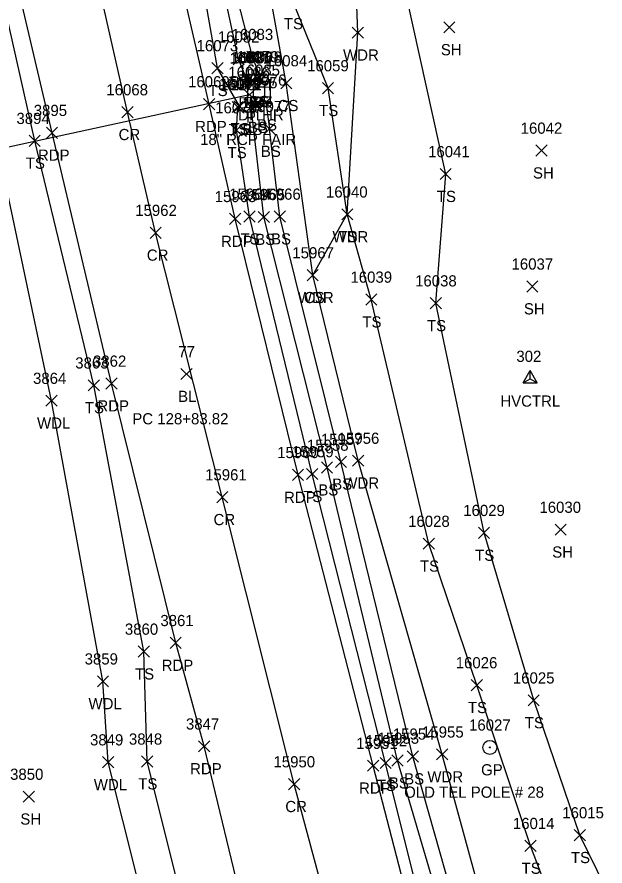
# Model space of a CAD drawing. Extents: x 1439173 to 1457902, y 641926 to 659889.
# Drawn here: x 1445829.1 to 1445934.1, y 654885.9 to 655037.6 of the extents above; entities that cross this region are included whole.
import ezdxf

# ---------------------------------------------------------------- set-up
doc = ezdxf.new("R2010")
doc.units = 0
for name, color, linetype in [('C_A', 7, 'Continuous'), ('C_C', 7, 'Continuous'), ('C_I', 7, 'Continuous'), ('C_TIC', 7, 'Continuous'), ('CPSM', 7, 'Continuous'), ('D_A', 7, 'Continuous'), ('D_C', 7, 'Continuous'), ('D_I', 7, 'Continuous'), ('D_TIC', 7, 'Continuous'), ('DCP', 7, 'Continuous'), ('DS', 7, 'Continuous'), ('L_A', 7, 'Continuous'), ('L_I', 7, 'Continuous'), ('L_TIC', 7, 'Continuous'), ('LAWA', 7, 'Continuous'), ('LELB', 7, 'Continuous'), ('P_A', 7, 'Continuous'), ('P_I', 7, 'Continuous'), ('P_TIC', 7, 'Continuous'), ('PET', 7, 'Continuous'), ('PRC', 7, 'Continuous'), ('R_A', 7, 'Continuous'), ('R_C', 7, 'Continuous'), ('R_I', 7, 'Continuous'), ('RGP', 7, 'Continuous')]:
    doc.layers.add(name, color=color, linetype=linetype)

msp = doc.modelspace()

# ---------------------------------------------------------------- linework, layer by layer
at = {"layer": 'C_TIC'}
for points in [[(1445858.38, 654972.79), (1445860.38, 654974.79)], [(1445860.38, 654972.79), (1445858.38, 654974.79)]]:
    msp.add_lwpolyline(points, dxfattribs=at)
at = {"layer": 'CPSM'}
for p, q in [((1445919.49, 654972.23), (1445920.74, 654974.39)), ((1445921.99, 654972.23), (1445920.74, 654974.39)), ((1445920.74, 654972.95), (1445920.74, 654974.39)), ((1445919.49, 654972.23), (1445920.74, 654972.95)), ((1445919.49, 654972.23), (1445921.99, 654972.23)), ((1445920.74, 654972.95), (1445920.74, 654972.95)), ((1445920.74, 654972.95), (1445921.99, 654972.23))]:
    msp.add_line(p, q, dxfattribs=at)
at = {"layer": 'D_TIC'}
for points in [[(1445869.61, 655022.7), (1445871.61, 655024.7)], [(1445871.61, 655022.7), (1445869.61, 655024.7)]]:
    msp.add_lwpolyline(points, dxfattribs=at)
at = {"layer": 'DCP'}
msp.add_lwpolyline([(1445870.61, 655023.7), (1445819.26, 655012.54)], dxfattribs=at)
at = {"layer": 'DS'}
for p, q in [((1445870.33, 655026.11), (1445874.33, 655026.11)), ((1445870.33, 655022.11), (1445870.34, 655026.11)), ((1445874.33, 655026.11), (1445874.33, 655022.11)), ((1445871.33, 655025.11), (1445873.33, 655025.11)), ((1445871.33, 655023.11), (1445871.33, 655025.11)), ((1445872.33, 655024.12), (1445872.33, 655024.12)), ((1445873.33, 655025.11), (1445873.33, 655023.11)), ((1445873.33, 655023.11), (1445871.33, 655023.11)), ((1445874.33, 655022.11), (1445870.33, 655022.11)), ((1445872.83, 655022.11), (1445873.33, 655022.11))]:
    msp.add_line(p, q, dxfattribs=at)
at = {"layer": 'L_TIC'}
for points in [[(1445905.32, 655034.74), (1445907.32, 655036.74)], [(1445907.32, 655034.74), (1445905.32, 655036.74)], [(1445888.97, 655033.79), (1445890.97, 655035.79)], [(1445890.97, 655033.79), (1445888.97, 655035.79)], [(1445870.14, 655029.46), (1445872.14, 655031.46)], [(1445872.14, 655029.46), (1445870.14, 655031.46)], [(1445867.68, 655029.02), (1445869.68, 655031.02)], [(1445869.68, 655029.02), (1445867.68, 655031.02)], [(1445863.89, 655027.45), (1445865.89, 655029.45)], [(1445865.89, 655027.45), (1445863.89, 655029.45)], [(1445869.22, 655025.25), (1445871.22, 655027.25)], [(1445871.22, 655025.25), (1445869.22, 655027.25)], [(1445870.14, 655025.31), (1445872.14, 655027.31)], [(1445872.14, 655025.31), (1445870.14, 655027.31)], [(1445871.1, 655025.48), (1445873.1, 655027.48)], [(1445873.1, 655025.48), (1445871.1, 655027.48)], [(1445871.7, 655025.41), (1445873.7, 655027.41)], [(1445873.7, 655025.41), (1445871.7, 655027.41)], [(1445871.7, 655025.41), (1445873.7, 655027.41)], [(1445873.7, 655025.41), (1445871.7, 655027.41)], [(1445876.2, 655024.76), (1445878.2, 655026.76)], [(1445878.2, 655024.76), (1445876.2, 655026.76)], [(1445883.65, 655023.87), (1445885.65, 655025.87)], [(1445885.65, 655023.87), (1445883.65, 655025.87)], [(1445867.52, 655020.49), (1445869.52, 655022.49)], [(1445869.52, 655020.49), (1445867.52, 655022.49)], [(1445867.84, 655020.63), (1445869.84, 655022.63)], [(1445869.84, 655020.63), (1445867.84, 655022.63)], [(1445869.93, 655020.5), (1445871.93, 655022.5)], [(1445871.93, 655020.5), (1445869.93, 655022.5)], [(1445870.9, 655020.85), (1445872.9, 655022.85)], [(1445872.9, 655020.85), (1445870.9, 655022.85)], [(1445872.54, 655021.31), (1445874.54, 655023.31)], [(1445874.54, 655021.31), (1445872.54, 655023.31)], [(1445867.3, 655016.36), (1445869.3, 655018.36)], [(1445869.3, 655016.36), (1445867.3, 655018.36)], [(1445873.21, 655016.59), (1445875.21, 655018.59)], [(1445875.21, 655016.59), (1445873.21, 655018.59)], [(1445873.21, 655016.59), (1445875.21, 655018.59)], [(1445875.21, 655016.59), (1445873.21, 655018.59)], [(1445831.25, 655014.46), (1445833.25, 655016.46)], [(1445833.25, 655014.46), (1445831.25, 655016.46)], [(1445921.78, 655012.72), (1445923.78, 655014.72)], [(1445923.78, 655012.72), (1445921.78, 655014.72)], [(1445904.68, 655008.52), (1445906.68, 655010.52)], [(1445906.68, 655008.52), (1445904.68, 655010.52)], [(1445869.64, 655000.93), (1445871.64, 655002.93)], [(1445871.64, 655000.93), (1445869.64, 655002.93)], [(1445872.2, 655000.85), (1445874.2, 655002.85)], [(1445874.2, 655000.85), (1445872.2, 655002.85)], [(1445875.03, 655000.93), (1445877.03, 655002.93)], [(1445877.03, 655000.93), (1445875.03, 655002.93)], [(1445887.1, 655001.32), (1445889.1, 655003.32)], [(1445889.1, 655001.32), (1445887.1, 655003.32)], [(1445887.1, 655001.32), (1445889.1, 655003.32)], [(1445889.1, 655001.32), (1445887.1, 655003.32)], [(1445880.92, 654990.45), (1445882.92, 654992.45)], [(1445882.92, 654990.45), (1445880.92, 654992.45)], [(1445880.92, 654990.45), (1445882.92, 654992.45)], [(1445882.92, 654990.45), (1445880.92, 654992.45)], [(1445920.16, 654988.44), (1445922.16, 654990.44)], [(1445922.16, 654988.44), (1445920.16, 654990.44)], [(1445891.38, 654986.1), (1445893.38, 654988.1)], [(1445893.38, 654986.1), (1445891.38, 654988.1)], [(1445902.92, 654985.43), (1445904.92, 654987.43)], [(1445904.92, 654985.43), (1445902.92, 654987.43)], [(1445841.8, 654970.77), (1445843.8, 654972.77)], [(1445843.8, 654970.77), (1445841.8, 654972.77)], [(1445834.26, 654968.02), (1445836.26, 654970.02)], [(1445836.26, 654968.02), (1445834.26, 654970.02)], [(1445885.97, 654957.11), (1445887.97, 654959.11)], [(1445887.97, 654957.11), (1445885.97, 654959.11)], [(1445889.03, 654957.31), (1445891.03, 654959.31)], [(1445891.03, 654957.31), (1445889.03, 654959.31)], [(1445883.48, 654956.07), (1445885.48, 654958.07)], [(1445885.48, 654956.07), (1445883.48, 654958.07)], [(1445880.81, 654954.91), (1445882.81, 654956.91)], [(1445882.81, 654954.91), (1445880.81, 654956.91)], [(1445911.53, 654944.41), (1445913.53, 654946.41)], [(1445913.53, 654944.41), (1445911.53, 654946.41)], [(1445925.22, 654944.98), (1445927.22, 654946.98)], [(1445927.22, 654944.98), (1445925.22, 654946.98)], [(1445901.67, 654942.47), (1445903.67, 654944.47)], [(1445903.67, 654942.47), (1445901.67, 654944.47)], [(1445850.76, 654923.2), (1445852.76, 654925.2)], [(1445852.76, 654923.2), (1445850.76, 654925.2)], [(1445843.44, 654917.88), (1445845.44, 654919.88)], [(1445845.44, 654917.88), (1445843.44, 654919.88)], [(1445910.24, 654917.2), (1445912.24, 654919.2)], [(1445912.24, 654917.2), (1445910.24, 654919.2)], [(1445920.4, 654914.48), (1445922.4, 654916.48)], [(1445922.4, 654914.48), (1445920.4, 654916.48)], [(1445844.39, 654903.42), (1445846.39, 654905.42)], [(1445846.39, 654903.42), (1445844.39, 654905.42)], [(1445851.34, 654903.56), (1445853.34, 654905.56)], [(1445853.34, 654903.56), (1445851.34, 654905.56)], [(1445896.08, 654903.72), (1445898.08, 654905.72)], [(1445898.08, 654903.72), (1445896.08, 654905.72)], [(1445898.82, 654904.45), (1445900.82, 654906.45)], [(1445900.82, 654904.45), (1445898.82, 654906.45)], [(1445904.04, 654904.82), (1445906.04, 654906.82)], [(1445906.04, 654904.82), (1445904.04, 654906.82)], [(1445893.95, 654903.28), (1445895.95, 654905.28)], [(1445895.95, 654903.28), (1445893.95, 654905.28)], [(1445830.2, 654897.27), (1445832.2, 654899.27)], [(1445832.2, 654897.27), (1445830.2, 654899.27)], [(1445928.65, 654890.39), (1445930.65, 654892.39)], [(1445930.65, 654890.39), (1445928.65, 654892.39)], [(1445919.83, 654888.48), (1445921.83, 654890.48)], [(1445921.83, 654888.48), (1445919.83, 654890.48)]]:
    msp.add_lwpolyline(points, dxfattribs=at)
at = {"layer": 'LAWA'}
for points in [[(1445855.78, 654862.97), (1445845.39, 654904.42), (1445844.44, 654918.88), (1445835.26, 654969.02), (1445825.81, 655013.59), (1445813.85, 655056.86), (1445809.82, 655089.01), (1445802.7, 655123.81), (1445797.04, 655161.12), (1445780.89, 655226.52)], [(1445917.92, 654858.75), (1445905.04, 654905.82), (1445890.03, 654958.31), (1445881.92, 654991.45), (1445888.1, 655002.32), (1445889.97, 655034.79), (1445889.44, 655049.13), (1445887.58, 655053.07), (1445889.93, 655058.66), (1445886.58, 655075.75), (1445898.75, 655083.16), (1445922.78, 655089.69), (1445949.11, 655087.97), (1445964.02, 655086.23)]]:
    msp.add_lwpolyline(points, dxfattribs=at)
at = {"layer": 'LELB'}
for points in [[(1445862.55, 654863.88), (1445852.34, 654904.56), (1445851.76, 654924.2), (1445842.8, 654971.77), (1445832.25, 655015.46), (1445822.48, 655058.78), (1445815.64, 655090), (1445807.37, 655125.74), (1445800.85, 655162.79), (1445792.76, 655198.94), (1445787.28, 655227.31), (1445780.47, 655250.44), (1445773.24, 655263.45), (1445762.89, 655275.42), (1445741.66, 655283.24), (1445705.78, 655285.14), (1445687.7, 655284.91)], [(1445906.96, 654855.99), (1445894.95, 654904.28), (1445881.81, 654955.91), (1445870.64, 655001.93), (1445868.3, 655017.36), (1445868.52, 655021.49), (1445868.84, 655021.63), (1445864.89, 655028.45), (1445858.17, 655066.7), (1445859.53, 655069.15), (1445868.47, 655074.11), (1445877.93, 655082.2), (1445899.29, 655089.92), (1445920.29, 655096.38), (1445949.51, 655096.06), (1445961.68, 655094.58)], [(1445872.7, 655026.41), (1445872.1, 655026.48), (1445871.14, 655026.31), (1445870.22, 655026.25), (1445868.68, 655030.02), (1445860.6, 655067.21), (1445861.83, 655067.76), (1445863.96, 655067.03), (1445869.03, 655073.34), (1445879.35, 655079.93), (1445897.17, 655086.96), (1445921.89, 655093.39), (1445949.9, 655093.59), (1445960.81, 655091.34)], [(1445872.7, 655026.41), (1445871.14, 655030.46), (1445863.91, 655058.77), (1445866.94, 655064.26), (1445870.5, 655071.43), (1445879.68, 655078.28), (1445897.17, 655086.96)], [(1445881.92, 654991.45), (1445877.2, 655025.76), (1445870.58, 655062.42), (1445873.3, 655068.56), (1445879.68, 655078.28)], [(1445995.16, 654560.42), (1445994, 654584.22), (1445991.54, 654597.81), (1445982.95, 654635.15), (1445973.22, 654679.35), (1445962.52, 654720.13), (1445957.82, 654756.16), (1445953.15, 654786.02), (1445945.14, 654822.67), (1445933.01, 654857.3), (1445920.83, 654889.48), (1445911.24, 654918.2), (1445902.67, 654943.47), (1445892.38, 654987.1), (1445888.1, 655002.32), (1445884.65, 655024.87), (1445878.35, 655040.38), (1445876.11, 655048.66), (1445875.81, 655054.93), (1445877.1, 655063.94), (1445886.58, 655075.75)], [(1445945.15, 654859.79), (1445929.65, 654891.39), (1445921.4, 654915.48), (1445912.53, 654945.41), (1445903.92, 654986.43), (1445905.68, 655009.52), (1445896.4, 655051.63), (1445894.57, 655057.59), (1445887.58, 655053.07), (1445883.29, 655048.58), (1445880.35, 655051.5), (1445880.08, 655056.31)], [(1446011.39, 654482.71), (1446009.18, 654482.01), (1446001.07, 654511.93), (1445988.22, 654556.68), (1445979.13, 654594.72), (1445967.08, 654639.22), (1445960.3, 654669.31), (1445946.62, 654716.65), (1445934.69, 654762.05), (1445923.37, 654805.97), (1445910.87, 654857.66), (1445897.08, 654904.72), (1445884.48, 654957.07), (1445873.2, 655001.85), (1445870.93, 655021.5), (1445871.9, 655021.85), (1445873.54, 655022.31), (1445874.21, 655017.59)], [(1446011.39, 654482.71), (1446003.51, 654512.51), (1445990.87, 654558.87), (1445982.84, 654596.17), (1445969.94, 654639.54), (1445962.37, 654670.05), (1445949.49, 654717.32), (1445938.28, 654763.85), (1445927.45, 654807.14), (1445913.24, 654857.94), (1445899.82, 654905.45), (1445886.97, 654958.11), (1445876.03, 655001.93), (1445874.21, 655017.59)]]:
    msp.add_lwpolyline(points, dxfattribs=at)
at = {"layer": 'P_TIC'}
for points in [[(1445862.42, 655021.01), (1445864.42, 655023.01)], [(1445864.42, 655021.01), (1445862.42, 655023.01)], [(1445847.81, 655019.58), (1445849.81, 655021.58)], [(1445849.81, 655019.58), (1445847.81, 655021.58)], [(1445834.34, 655015.89), (1445836.34, 655017.89)], [(1445836.34, 655015.89), (1445834.34, 655017.89)], [(1445867.05, 655000.5), (1445869.05, 655002.5)], [(1445869.05, 655000.5), (1445867.05, 655002.5)], [(1445852.85, 654998.03), (1445854.85, 655000.03)], [(1445854.85, 654998.03), (1445852.85, 655000.03)], [(1445844.96, 654971.09), (1445846.96, 654973.09)], [(1445846.96, 654971.09), (1445844.96, 654973.09)], [(1445878.3, 654954.76), (1445880.3, 654956.76)], [(1445880.3, 654954.76), (1445878.3, 654956.76)], [(1445864.76, 654950.78), (1445866.76, 654952.78)], [(1445866.76, 654950.78), (1445864.76, 654952.78)], [(1445856.44, 654924.74), (1445858.44, 654926.74)], [(1445858.44, 654924.74), (1445856.44, 654926.74)], [(1445861.53, 654906.26), (1445863.53, 654908.26)], [(1445863.53, 654906.26), (1445861.53, 654908.26)], [(1445891.71, 654902.8), (1445893.71, 654904.8)], [(1445893.71, 654902.8), (1445891.71, 654904.8)], [(1445877.59, 654899.5), (1445879.59, 654901.5)], [(1445879.59, 654899.5), (1445877.59, 654901.5)]]:
    msp.add_lwpolyline(points, dxfattribs=at)
at = {"layer": 'PET'}
for points in [[(1445905.24, 654855.52), (1445892.71, 654903.8), (1445879.3, 654955.76), (1445868.05, 655001.5), (1445863.42, 655022.01), (1445853.47, 655065.22), (1445845.83, 655101.36), (1445839.48, 655131.87), (1445831.86, 655169.42), (1445824.67, 655209.42), (1445816.12, 655255.22), (1445807.29, 655304.76), (1445801.09, 655345.7), (1445794.75, 655393.2), (1445788.89, 655436.97), (1445781.55, 655494.66), (1445777.02, 655538.53), (1445773.4, 655568.96), (1445767.27, 655623.64), (1445763.49, 655659.93), (1445757.96, 655710.86)], [(1445872.32, 654866.8), (1445862.53, 654907.26), (1445857.44, 654925.74), (1445845.96, 654972.09), (1445835.34, 655016.89), (1445825.52, 655058.49), (1445818.85, 655090.44), (1445810.82, 655127.55), (1445803.85, 655163.16), (1445796.4, 655200.08), (1445791.53, 655228.23), (1445786.91, 655251.1), (1445779.59, 655296.93), (1445773.64, 655334.81), (1445768.97, 655368.31), (1445765.6, 655391.73)]]:
    msp.add_lwpolyline(points, dxfattribs=at)
at = {"layer": 'PRC'}
msp.add_lwpolyline([(1445891.56, 654852.19), (1445878.59, 654900.5), (1445865.76, 654951.78), (1445853.85, 654999.03), (1445848.81, 655020.58), (1445835.25, 655080.56), (1445824.83, 655130.06), (1445817.96, 655166.29), (1445810.2, 655205.85), (1445801.31, 655252.8), (1445792.75, 655302.94), (1445786.33, 655343.9), (1445780.05, 655392.67), (1445774.7, 655433.78), (1445767.05, 655493.71), (1445758.19, 655572.16), (1445752.73, 655621.78), (1445748.72, 655659.09), (1445743.06, 655709.91)], dxfattribs=at)
at = {"layer": 'RGP'}
msp.add_line((1445913.57, 654907.07), (1445913.57, 654907.07), dxfattribs=at)
for radius in [1.25, 0.0833]:
    msp.add_circle((1445913.57, 654907.07), radius, dxfattribs=at)

# ---------------------------------------------------------------- texts
at = {"layer": 'C_A'}
for s, p in [('BL', (1445857.87, 654968.79)), ('HVCTRL', (1445915.44, 654967.95))]:
    msp.add_text(s, height=2, dxfattribs=at).set_placement(p)
at = {"layer": 'C_C'}
msp.add_text('PC 128+83.82', height=2, dxfattribs=at).set_placement((1445849.69, 654964.79))
at = {"layer": 'C_I'}
for s, p in [('77', (1445857.91, 654976.79)), ('302', (1445918.3, 654975.95))]:
    msp.add_text(s, height=2, dxfattribs=at).set_placement(p)
at = {"layer": 'D_A'}
for s, p in [('DITHR', (1445868.57, 655019.09)), ('P', (1445869.99, 655018.7))]:
    msp.add_text(s, height=2, dxfattribs=at).set_placement(p)
at = {"layer": 'D_C'}
msp.add_text('18" RCP FAIR', height=2, dxfattribs=at).set_placement((1445861.8, 655014.7))
at = {"layer": 'D_I'}
for s, p in [('16086', (1445866.84, 655026.7)), ('16085', (1445868.63, 655027.09))]:
    msp.add_text(s, height=2, dxfattribs=at).set_placement(p)
at = {"layer": 'L_A'}
for s, p in [('TS', (1445876.76, 655035.38)), ('WDR', (1445887.34, 655029.79)), ('SH', (1445904.81, 655030.74)), ('BS', (1445867.13, 655025.02)), ('BS', (1445869.58, 655025.46)), ('TS', (1445863.3, 655023.45)), ('BS', (1445868.66, 655021.25)), ('BS', (1445869.58, 655021.31)), ('BS', (1445870.54, 655021.48)), ('BS', (1445871.14, 655021.41)), ('BS', (1445871.14, 655021.41)), ('CS', (1445875.65, 655020.76)), ('TS', (1445883.06, 655019.87)), ('BS', (1445871.98, 655017.31)), ('TS', (1445866.93, 655016.49)), ('TS', (1445867.25, 655016.63)), ('BS', (1445869.37, 655016.5)), ('BS', (1445870.34, 655016.85)), ('TS', (1445866.71, 655012.36)), ('BS', (1445872.65, 655012.59)), ('BS', (1445872.65, 655012.59)), ('TS', (1445830.66, 655010.46)), ('SH', (1445921.27, 655008.72)), ('TS', (1445904.09, 655004.52)), ('TS', (1445869.05, 654996.93)), ('BS', (1445871.64, 654996.85)), ('BS', (1445874.47, 654996.93)), ('WDR', (1445885.46, 654997.32)), ('TS', (1445886.51, 654997.32)), ('WDR', (1445879.28, 654986.45)), ('CS', (1445880.36, 654986.45)), ('SH', (1445919.65, 654984.44)), ('TS', (1445890.79, 654982.1)), ('TS', (1445902.33, 654981.43)), ('TS', (1445841.21, 654966.77)), ('WDL', (1445832.67, 654964.02)), ('BS', (1445882.92, 654952.07)), ('BS', (1445885.41, 654953.11)), ('WDR', (1445887.39, 654953.31)), ('TS', (1445880.22, 654950.91)), ('TS', (1445910.94, 654940.41)), ('SH', (1445924.71, 654940.98)), ('TS', (1445901.08, 654938.47)), ('TS', (1445850.17, 654919.2)), ('WDL', (1445841.86, 654913.88)), ('TS', (1445909.65, 654913.2)), ('TS', (1445919.81, 654910.48)), ('BS', (1445898.26, 654900.45)), ('WDR', (1445902.4, 654900.82)), ('WDL', (1445842.81, 654899.42)), ('TS', (1445850.75, 654899.56)), ('TS', (1445893.36, 654899.28)), ('BS', (1445895.53, 654899.72)), ('SH', (1445829.68, 654893.27)), ('TS', (1445928.05, 654886.39)), ('TS', (1445919.24, 654884.48))]:
    msp.add_text(s, height=2, dxfattribs=at).set_placement(p)
at = {"layer": 'L_I'}
for s, p in [('16082', (1445864.97, 655033.02)), ('16083', (1445867.42, 655033.46)), ('16073', (1445861.17, 655031.45)), ('16080', (1445867.34, 655029.31)), ('16079', (1445868.37, 655029.48)), ('16078', (1445868.98, 655029.41)), ('16078', (1445868.98, 655029.41)), ('16081', (1445867.07, 655029.25)), ('16084', (1445873.49, 655028.76)), ('16059', (1445880.92, 655027.87)), ('16075', (1445868.19, 655024.85)), ('16076', (1445869.77, 655025.31)), ('16072', (1445865.13, 655024.63)), ('16071', (1445865.37, 655024.49)), ('16074', (1445867.22, 655024.5)), ('16070', (1445864.5, 655020.36)), ('16077', (1445870.5, 655020.59)), ('16077', (1445870.5, 655020.59)), ('3894', (1445828.99, 655018.46)), ('16042', (1445919.07, 655016.72)), ('16041', (1445902.53, 655012.52)), ('16040', (1445884.29, 655005.32)), ('16040', (1445884.29, 655005.32)), ('15964', (1445867, 655004.93)), ('15965', (1445869.56, 655004.85)), ('15966', (1445872.34, 655004.93)), ('15967', (1445878.28, 654994.45)), ('15967', (1445878.28, 654994.45)), ('16037', (1445917.44, 654992.44)), ('16039', (1445888.66, 654990.1)), ('16038', (1445900.21, 654989.43)), ('3863', (1445839.49, 654974.77)), ('3864', (1445831.95, 654972.02)), ('15957', (1445883.38, 654961.11)), ('15956', (1445886.38, 654961.31)), ('15958', (1445880.89, 654960.07)), ('15959', (1445878.21, 654958.91)), ('16030', (1445922.42, 654948.98)), ('16029', (1445908.81, 654948.41)), ('16028', (1445898.96, 654946.47)), ('3860', (1445848.36, 654927.2)), ('3859', (1445841.17, 654921.88)), ('16026', (1445907.47, 654921.2)), ('16025', (1445917.68, 654918.48)), ('15954', (1445896.23, 654908.45)), ('15955', (1445901.45, 654908.82)), ('3849', (1445842.13, 654907.42)), ('3848', (1445849.08, 654907.56)), ('15952', (1445891.36, 654907.28)), ('15953', (1445893.49, 654907.72)), ('3850', (1445827.85, 654901.27)), ('16015', (1445926.5, 654894.39)), ('16014', (1445917.68, 654892.48))]:
    msp.add_text(s, height=2, dxfattribs=at).set_placement(p)
at = {"layer": 'P_A'}
for s, p in [('RDP', (1445860.91, 655017.01)), ('CR', (1445847.24, 655015.58)), ('RDP', (1445832.83, 655011.89)), ('RDP', (1445865.53, 654996.5)), ('CR', (1445852.28, 654994.03)), ('RDP', (1445843.45, 654967.09)), ('RDP', (1445876.79, 654950.76)), ('CR', (1445864.2, 654946.78)), ('RDP', (1445854.93, 654920.74)), ('RDP', (1445860.01, 654902.26)), ('RDP', (1445890.2, 654898.8)), ('CR', (1445877.02, 654895.5))]:
    msp.add_text(s, height=2, dxfattribs=at).set_placement(p)
at = {"layer": 'P_I'}
for s, p in [('16069', (1445859.65, 655025.01)), ('16068', (1445845.05, 655023.58)), ('3895', (1445832.08, 655019.89)), ('15963', (1445864.41, 655004.5)), ('15962', (1445850.21, 655002.03)), ('3862', (1445842.66, 654975.09)), ('15960', (1445875.57, 654958.76)), ('15961', (1445862.69, 654954.78)), ('3861', (1445854.7, 654928.74)), ('3847', (1445859.27, 654910.26)), ('15951', (1445889.68, 654906.8)), ('15950', (1445874.91, 654903.5))]:
    msp.add_text(s, height=2, dxfattribs=at).set_placement(p)
at = {"layer": 'R_A'}
msp.add_text('GP', height=2, dxfattribs=at).set_placement((1445912, 654902.07))
at = {"layer": 'R_C'}
msp.add_text('OLD TEL POLE # 28', height=2, dxfattribs=at).set_placement((1445898.26, 654898.07))
at = {"layer": 'R_I'}
msp.add_text('16027', height=2, dxfattribs=at).set_placement((1445909.85, 654910.07))

doc.saveas('drawing.dxf')
